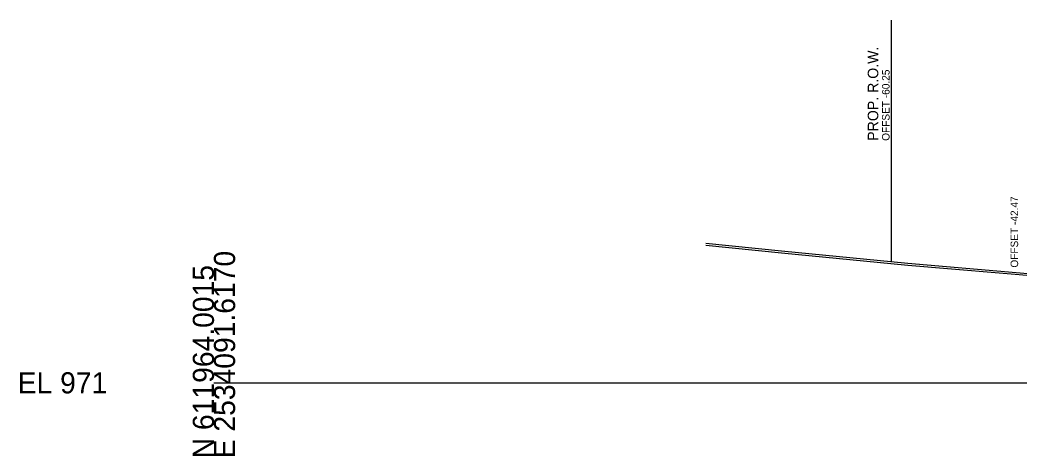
# Model space of a CAD drawing. Extents: x -192 to 2669, y -25 to 8040.
# Drawn here: x -25.7 to 106.8, y 990.3 to 1048.1 of the extents above; entities that cross this region are included whole.
import ezdxf

# ---------------------------------------------------------------- set-up
doc = ezdxf.new("R2010")
doc.units = 0
for name, color, linetype in [('DESIGN - ROW - Right-of-Way and Easement Labels', 7, 'Continuous'), ('DESIGN - ROW - Right-of-Way Linework', 7, 'Continuous'), ('DESIGN - SHEET - Light Grid', 7, 'Continuous'), ('DESIGN - TYPICAL - Slope Tie Text', 7, 'Continuous'), ('SURVEY - GROUND - Bottom of Topsoil Layer', 7, 'Continuous'), ('SURVEY - GROUND - Top of Ground', 7, 'Continuous')]:
    doc.layers.add(name, color=color, linetype=linetype)

msp = doc.modelspace()

# ---------------------------------------------------------------- linework, layer by layer
at = {"layer": 'DESIGN - ROW - Right-of-Way Linework'}
msp.add_line((89.75, 1016.06), (89.75, 1048.06), dxfattribs=at)
at = {"layer": 'DESIGN - SHEET - Light Grid'}
msp.add_line((0, 1000), (150, 1000), dxfattribs=at)
at = {"layer": 'SURVEY - GROUND - Bottom of Topsoil Layer'}
for p, q in [((65.17, 1018.23), (75.16, 1017.24)), ((75.16, 1017.24), (91.92, 1015.6)), ((91.92, 1015.6), (134.98, 1011.91))]:
    msp.add_line(p, q, dxfattribs=at)
at = {"layer": 'SURVEY - GROUND - Top of Ground'}
msp.add_lwpolyline([(65.17, 1018.48), (75.16, 1017.49), (91.92, 1015.85), (134.98, 1012.16)], dxfattribs=at)

# ---------------------------------------------------------------- texts
at = {"layer": 'DESIGN - ROW - Right-of-Way and Easement Labels'}
for s, height, p in [('PROP. R.O.W.', 1.4, (88, 1032.06)), ('OFFSET -60.25', 1, (89.5, 1032.06))]:
    msp.add_text(s, height=height, rotation=90, dxfattribs=at).set_placement(p)
at = {"layer": 'DESIGN - SHEET - Light Grid'}
for s, p in [('E 2534091.6170', (2.8, 990)), ('N 611964.0015', (0, 990))]:
    msp.add_text(s, height=2.8, rotation=90, dxfattribs=at).set_placement(p)
msp.add_text('EL 971', height=2.8, dxfattribs=at).set_placement((-26, 998.6))
at = {"layer": 'DESIGN - TYPICAL - Slope Tie Text'}
msp.add_text('OFFSET -42.47', height=1, rotation=90, dxfattribs=at).set_placement((106.53, 1015.26))

doc.saveas('drawing.dxf')
